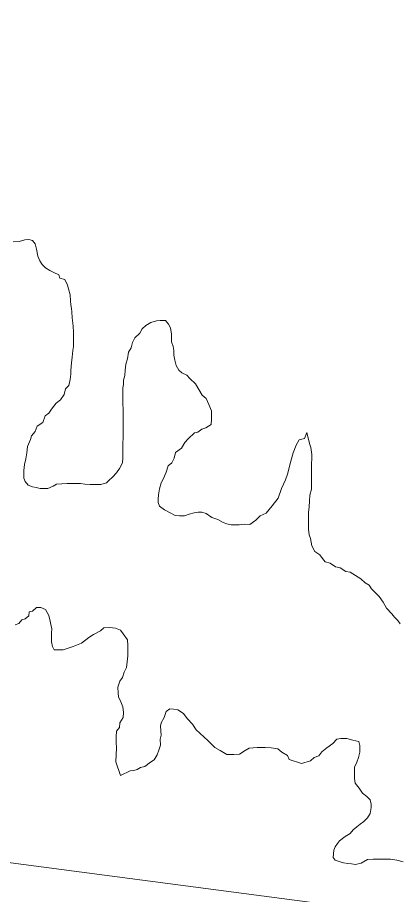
# Model space of a CAD drawing. Extents: x 553962 to 842807, y 8883888 to 9032388.
# Drawn here: x 802487 to 802710, y 9015586 to 9016099 of the extents above; entities that cross this region are included whole.
import ezdxf

# ---------------------------------------------------------------- set-up
doc = ezdxf.new("R2010")
doc.units = 0
doc.header["$LTSCALE"] = 200
for name, color, linetype, lineweight in [('23', 7, 'Continuous', 13), ('25', 7, 'Continuous', 13), ('57', 7, 'Continuous', 13), ('8', 7, 'Continuous', 13)]:
    doc.layers.add(name, color=color, linetype=linetype, lineweight=lineweight)

msp = doc.modelspace()

# ---------------------------------------------------------------- linework, layer by layer
at = {"layer": '23'}
for points in [[(802548.7, 9015869.4), (802548.6, 9015865.2), (802548.6, 9015861.9), (802548.6, 9015858.1), (802548.6, 9015854.9), (802548.5, 9015848.4), (802548.5, 9015844.6), (802548.5, 9015841.6), (802548.2, 9015838.6), (802546.5, 9015835.4), (802544.7, 9015832.7), (802542.3, 9015830.2), (802540.3, 9015828.4), (802538.9, 9015826.9), (802535.6, 9015825.9), (802532.3, 9015826), (802529.3, 9015826), (802526.1, 9015826.2), (802523.6, 9015826.5), (802520.6, 9015826.5), (802517.8, 9015826.6), (802515.8, 9015826.6), (802512.8, 9015826.3), (802509.6, 9015826.1), (802507.6, 9015825.1), (802504.6, 9015823.6), (802502.1, 9015823.7), (802500.1, 9015823.7), (802497.8, 9015824.2), (802495.6, 9015824.7), (802493.1, 9015825.5), (802491.3, 9015827.7), (802490.6, 9015829.7), (802490.6, 9015832), (802490.6, 9015834.2), (802490.9, 9015837.7), (802491.7, 9015841), (802492.2, 9015844.5), (802492.7, 9015848.2), (802494.5, 9015852.2), (802495, 9015854.5), (802497.1, 9015857), (802498.3, 9015860), (802501.6, 9015862.2), (802503.1, 9015866), (802505.1, 9015867.7), (802506.7, 9015869.9), (802509.4, 9015873.4), (802512, 9015875.4), (802514.2, 9015878.6), (802514.8, 9015881.9), (802516.8, 9015883.9), (802517.6, 9015887.4), (802518.1, 9015890.4), (802518.1, 9015892.6), (802518.4, 9015897.1), (802518.7, 9015900.4), (802519.2, 9015904.2), (802519.5, 9015906.7), (802519.5, 9015910.4), (802519.5, 9015912.9), (802519.5, 9015915.2), (802519.3, 9015918.2), (802519.1, 9015920.2), (802518.8, 9015923.4), (802518.6, 9015926.9), (802518.4, 9015928.9), (802518.1, 9015930.9), (802517.9, 9015933.2), (802517.7, 9015936.7), (802516.7, 9015940.2), (802516, 9015942.5), (802514.5, 9015945.7), (802511.5, 9015946.5), (802511, 9015948.5), (802508, 9015949.8), (802505.8, 9015951.1), (802503.3, 9015952.6), (802501.3, 9015954.6), (802499.8, 9015956.6), (802498.8, 9015959.4), (802497.9, 9015963.4), (802497.1, 9015966.6), (802495.7, 9015968.6), (802493.4, 9015969.2), (802491.2, 9015968.9), (802487.9, 9015967.9), (802484.4, 9015967.7)], [(802656, 9015856.3), (802654.6, 9015852.8), (802651.4, 9015852.1), (802649.8, 9015848.9), (802647.9, 9015844.5), (802647.9, 9015844.5), (802646.6, 9015839.7), (802646.6, 9015839.7), (802646.6, 9015839.7), (802644.7, 9015832), (802644.7, 9015832), (802643.4, 9015828.8), (802641.1, 9015823.7), (802639.2, 9015817.9), (802635.7, 9015813.5), (802632.2, 9015809.3), (802628.7, 9015807.7), (802626.1, 9015805.1), (802622.6, 9015802.6), (802619.5, 9015802.8), (802616.5, 9015802.4), (802614.5, 9015802.4), (802611.7, 9015802.4), (802609.2, 9015802.9), (802607, 9015803.7), (802604, 9015805.5), (802600.5, 9015806.7), (802597.2, 9015809), (802594.5, 9015809.8), (802592.5, 9015809.8), (802590.2, 9015809.5), (802587.2, 9015808.6), (802584.5, 9015807.6), (802581.5, 9015807.6), (802579, 9015807.9), (802576, 9015809.4), (802572.7, 9015811.2), (802569.8, 9015813.4), (802569, 9015815.4), (802569, 9015817.5), (802569.3, 9015820), (802569.8, 9015823.5), (802570.9, 9015827), (802572.1, 9015829.4), (802573.7, 9015833.2), (802574.9, 9015836.9), (802577, 9015838.7), (802578.5, 9015841.4), (802579.2, 9015844.7), (802582.8, 9015847.2), (802584.6, 9015850.6), (802586.6, 9015852.6), (802590.3, 9015856.1), (802592.3, 9015856.6), (802594.6, 9015858.3), (802596.9, 9015859.1), (802600.1, 9015861.1), (802600.2, 9015864.3), (802600.2, 9015866.3), (802600.2, 9015869.1), (802598.7, 9015872.8), (802597.2, 9015876.3), (802594.8, 9015878.1), (802592.8, 9015881.4), (802590.8, 9015884.7), (802587.6, 9015887.9), (802585.8, 9015889.9), (802582.9, 9015891.2), (802581.1, 9015892.8), (802579.6, 9015895.5), (802578.9, 9015898.7), (802578.2, 9015901.6), (802578.2, 9015904.2), (802577.9, 9015906.7), (802576.9, 9015909.3), (802576.8, 9015911.8), (802576.8, 9015913.8), (802576.3, 9015917.5), (802575.1, 9015919.6), (802573.3, 9015921.8), (802570.3, 9015921.8), (802568.1, 9015921.6), (802564.8, 9015920.6), (802561.8, 9015918.9), (802559.8, 9015916.9), (802558.3, 9015914.4), (802555.5, 9015911.7), (802554, 9015908.9), (802553.2, 9015905.9), (802551.7, 9015903.2), (802551.2, 9015899.4), (802550.1, 9015896.2), (802549.8, 9015892.7), (802549.6, 9015889.7), (802548.8, 9015886.9), (802548.8, 9015884.4), (802548.5, 9015882.4), (802548.5, 9015879.4), (802548.5, 9015876.7), (802548.5, 9015873.7), (802548.7, 9015869.4)], [(802710.5, 9015744.5), (802709.1, 9015746.5), (802707.3, 9015748.5), (802705.6, 9015750.5), (802702.6, 9015753.8), (802700.6, 9015757.3), (802698.2, 9015760.6), (802696.2, 9015762.6), (802693.7, 9015765.1), (802692.5, 9015767.1), (802690, 9015768.6), (802687.5, 9015770.9), (802684.5, 9015772.9), (802681.3, 9015774.7), (802678.8, 9015775.2), (802675.5, 9015777.2), (802672.8, 9015777.8), (802669.6, 9015780), (802666.6, 9015780.8), (802665.1, 9015782.8), (802663.6, 9015784.8), (802660.6, 9015786.9), (802658.9, 9015790.1), (802658.2, 9015794.4), (802657.4, 9015796.6), (802656.9, 9015799.9), (802657, 9015802.4), (802657, 9015806.2), (802657, 9015809.7), (802657.3, 9015812.9), (802657.6, 9015816.2), (802657.8, 9015819.7), (802658.6, 9015823.2), (802658.7, 9015826.4), (802658.7, 9015828.4), (802658.7, 9015830.4), (802658.7, 9015832.4), (802658.7, 9015834.4), (802658.7, 9015837.7), (802658.8, 9015841.5), (802658.8, 9015843.5), (802658.3, 9015847.5), (802657.6, 9015850), (802656, 9015856.3)]]:
    msp.add_lwpolyline(points, dxfattribs=at)
at = {"layer": '25'}
for points in [[(802548.7, 9015869.4), (802548.6, 9015865.2), (802548.6, 9015861.9), (802548.6, 9015858.1), (802548.6, 9015854.9), (802548.5, 9015848.4), (802548.5, 9015844.6), (802548.5, 9015841.6), (802548.2, 9015838.6), (802546.5, 9015835.4), (802544.7, 9015832.7), (802542.3, 9015830.2), (802540.3, 9015828.4), (802538.9, 9015826.9), (802535.6, 9015825.9), (802532.3, 9015826), (802529.3, 9015826), (802526.1, 9015826.2), (802523.6, 9015826.5), (802520.6, 9015826.5), (802517.8, 9015826.6), (802515.8, 9015826.6), (802512.8, 9015826.3), (802509.6, 9015826.1), (802507.6, 9015825.1), (802504.6, 9015823.6), (802502.1, 9015823.7), (802500.1, 9015823.7), (802497.8, 9015824.2), (802495.6, 9015824.7), (802493.1, 9015825.5), (802491.3, 9015827.7), (802490.6, 9015829.7), (802490.6, 9015832), (802490.6, 9015834.2), (802490.9, 9015837.7), (802491.7, 9015841), (802492.2, 9015844.5), (802492.7, 9015848.2), (802494.5, 9015852.2), (802495, 9015854.5), (802497.1, 9015857), (802498.3, 9015860), (802501.6, 9015862.2), (802503.1, 9015866), (802505.1, 9015867.7), (802506.7, 9015869.9), (802509.4, 9015873.4), (802512, 9015875.4), (802514.2, 9015878.6), (802514.8, 9015881.9), (802516.8, 9015883.9), (802517.6, 9015887.4), (802518.1, 9015890.4), (802518.1, 9015892.6), (802518.4, 9015897.1), (802518.7, 9015900.4), (802519.2, 9015904.2), (802519.5, 9015906.7), (802519.5, 9015910.4), (802519.5, 9015912.9), (802519.5, 9015915.2), (802519.3, 9015918.2), (802519.1, 9015920.2), (802518.8, 9015923.4), (802518.6, 9015926.9), (802518.4, 9015928.9), (802518.1, 9015930.9), (802517.9, 9015933.2), (802517.7, 9015936.7), (802516.7, 9015940.2), (802516, 9015942.5), (802514.5, 9015945.7), (802511.5, 9015946.5), (802511, 9015948.5), (802508, 9015949.8), (802505.8, 9015951.1), (802503.3, 9015952.6), (802501.3, 9015954.6), (802499.8, 9015956.6), (802498.8, 9015959.4), (802497.9, 9015963.4), (802497.1, 9015966.6), (802495.7, 9015968.6), (802493.4, 9015969.2), (802491.2, 9015968.9), (802487.9, 9015967.9), (802484.4, 9015967.7)], [(802656, 9015856.3), (802654.6, 9015852.8), (802651.4, 9015852.1), (802649.8, 9015848.9), (802647.9, 9015844.5), (802647.9, 9015844.5), (802646.6, 9015839.7), (802646.6, 9015839.7), (802646.6, 9015839.7), (802644.7, 9015832), (802644.7, 9015832), (802643.4, 9015828.8), (802641.1, 9015823.7), (802639.2, 9015817.9), (802635.7, 9015813.5), (802632.2, 9015809.3), (802628.7, 9015807.7), (802626.1, 9015805.1), (802622.6, 9015802.6), (802619.5, 9015802.8), (802616.5, 9015802.4), (802614.5, 9015802.4), (802611.7, 9015802.4), (802609.2, 9015802.9), (802607, 9015803.7), (802604, 9015805.5), (802600.5, 9015806.7), (802597.2, 9015809), (802594.5, 9015809.8), (802592.5, 9015809.8), (802590.2, 9015809.5), (802587.2, 9015808.6), (802584.5, 9015807.6), (802581.5, 9015807.6), (802579, 9015807.9), (802576, 9015809.4), (802572.7, 9015811.2), (802569.8, 9015813.4), (802569, 9015815.4), (802569, 9015817.5), (802569.3, 9015820), (802569.8, 9015823.5), (802570.9, 9015827), (802572.1, 9015829.4), (802573.7, 9015833.2), (802574.9, 9015836.9), (802577, 9015838.7), (802578.5, 9015841.4), (802579.2, 9015844.7), (802582.8, 9015847.2), (802584.6, 9015850.6), (802586.6, 9015852.6), (802590.3, 9015856.1), (802592.3, 9015856.6), (802594.6, 9015858.3), (802596.9, 9015859.1), (802600.1, 9015861.1), (802600.2, 9015864.3), (802600.2, 9015866.3), (802600.2, 9015869.1), (802598.7, 9015872.8), (802597.2, 9015876.3), (802594.8, 9015878.1), (802592.8, 9015881.4), (802590.8, 9015884.7), (802587.6, 9015887.9), (802585.8, 9015889.9), (802582.9, 9015891.2), (802581.1, 9015892.8), (802579.6, 9015895.5), (802578.9, 9015898.7), (802578.2, 9015901.6), (802578.2, 9015904.2), (802577.9, 9015906.7), (802576.9, 9015909.3), (802576.8, 9015911.8), (802576.8, 9015913.8), (802576.3, 9015917.5), (802575.1, 9015919.6), (802573.3, 9015921.8), (802570.3, 9015921.8), (802568.1, 9015921.6), (802564.8, 9015920.6), (802561.8, 9015918.9), (802559.8, 9015916.9), (802558.3, 9015914.4), (802555.5, 9015911.7), (802554, 9015908.9), (802553.2, 9015905.9), (802551.7, 9015903.2), (802551.2, 9015899.4), (802550.1, 9015896.2), (802549.8, 9015892.7), (802549.6, 9015889.7), (802548.8, 9015886.9), (802548.8, 9015884.4), (802548.5, 9015882.4), (802548.5, 9015879.4), (802548.5, 9015876.7), (802548.5, 9015873.7), (802548.7, 9015869.4)], [(802710.5, 9015744.5), (802709.1, 9015746.5), (802707.3, 9015748.5), (802705.6, 9015750.5), (802702.6, 9015753.8), (802700.6, 9015757.3), (802698.2, 9015760.6), (802696.2, 9015762.6), (802693.7, 9015765.1), (802692.5, 9015767.1), (802690, 9015768.6), (802687.5, 9015770.9), (802684.5, 9015772.9), (802681.3, 9015774.7), (802678.8, 9015775.2), (802675.5, 9015777.2), (802672.8, 9015777.8), (802669.6, 9015780), (802666.6, 9015780.8), (802665.1, 9015782.8), (802663.6, 9015784.8), (802660.6, 9015786.9), (802658.9, 9015790.1), (802658.2, 9015794.4), (802657.4, 9015796.6), (802656.9, 9015799.9), (802657, 9015802.4), (802657, 9015806.2), (802657, 9015809.7), (802657.3, 9015812.9), (802657.6, 9015816.2), (802657.8, 9015819.7), (802658.6, 9015823.2), (802658.7, 9015826.4), (802658.7, 9015828.4), (802658.7, 9015830.4), (802658.7, 9015832.4), (802658.7, 9015834.4), (802658.7, 9015837.7), (802658.8, 9015841.5), (802658.8, 9015843.5), (802658.3, 9015847.5), (802657.6, 9015850), (802656, 9015856.3)], [(802485.4, 9015744), (802487.6, 9015744.7), (802489.4, 9015747), (802491.4, 9015747.5), (802493.4, 9015749.2), (802493.7, 9015751.5), (802495.7, 9015751.9), (802498, 9015754.2), (802500.5, 9015754.2), (802503.2, 9015752.9), (802505.2, 9015749.4), (802505.9, 9015746.1), (802506.4, 9015744.1), (802506.9, 9015741.6), (802506.8, 9015739.3), (802506.8, 9015736.1), (802506.8, 9015734.1), (802507.3, 9015731.3), (802508.3, 9015729.3), (802510.5, 9015729.3), (802513.5, 9015729.3), (802519.4, 9015731.4), (802519.4, 9015731.4), (802519.4, 9015731.4), (802524.3, 9015733.2), (802528.6, 9015736.5), (802531.3, 9015738.4), (802535.4, 9015740.4), (802537.4, 9015742.2), (802540.6, 9015742.4), (802544.1, 9015742.1), (802547.1, 9015740.8), (802548.6, 9015738.8), (802551.1, 9015735.3), (802551.3, 9015732), (802551.3, 9015728.5), (802551.3, 9015725.8), (802551, 9015722.3), (802550.5, 9015719), (802549.2, 9015716.3), (802548.2, 9015713.3), (802546.6, 9015711), (802545.4, 9015707.6), (802545.6, 9015704), (802545.8, 9015702), (802547.3, 9015699), (802548.5, 9015696), (802548.8, 9015692.8), (802548.7, 9015689.8), (802546.7, 9015686.8), (802546.4, 9015684), (802544.7, 9015681.8), (802544.6, 9015678.5), (802544.6, 9015675.3), (802544.8, 9015672.2), (802544.4, 9015663.9), (802544.4, 9015663.9), (802547.1, 9015655.9), (802547.1, 9015655.9)], [(802547.1, 9015655.9), (802552.6, 9015658.6), (802554.8, 9015658.9), (802556.8, 9015659.4), (802558.8, 9015660.6), (802561.3, 9015661.3), (802564.6, 9015663.8), (802566.8, 9015665.2), (802568.5, 9015668), (802569.4, 9015670.7), (802570.5, 9015673.6), (802570.3, 9015677.1), (802570.9, 9015679.5), (802570.5, 9015684.8), (802570.5, 9015684.8), (802570.8, 9015686.8), (802572.6, 9015689.8), (802573.8, 9015693.3), (802575.9, 9015695), (802578.1, 9015694.8), (802580.6, 9015694.3), (802583.8, 9015692.2), (802586.1, 9015689.2), (802589.1, 9015685.9), (802591.3, 9015682.7), (802593.5, 9015680.7), (802596, 9015678.4), (802598, 9015676.4), (802600.2, 9015674.3), (802602.2, 9015672.3), (802605.4, 9015670.6), (802609.2, 9015668.3), (802611.2, 9015668.3), (802613.2, 9015668.3), (802616.7, 9015668.5), (802619.9, 9015670.5), (802622.2, 9015672), (802627, 9015672.4), (802631.7, 9015672.4), (802635.2, 9015672.1), (802639, 9015671.6), (802641.4, 9015669.6), (802644.7, 9015667.6), (802645.7, 9015665.3), (802652.9, 9015663)], [(802652.9, 9015663), (802658.2, 9015664.5), (802660.2, 9015666.4), (802662.9, 9015667.4), (802664.7, 9015669.7), (802667.7, 9015672.2), (802667.7, 9015672.2), (802671.2, 9015674.6), (802673.5, 9015677.1), (802675.8, 9015677.6), (802679.3, 9015677.6), (802682.8, 9015676.6), (802686.3, 9015675.8), (802687, 9015673.5), (802687, 9015671.5), (802687, 9015669.5), (802686.2, 9015666.5), (802685.2, 9015663.8), (802683.9, 9015660.8), (802683.9, 9015657.8), (802683.8, 9015654.3), (802684.3, 9015651.5), (802686.6, 9015648.5), (802688.5, 9015645.7), (802691, 9015643.7), (802693, 9015641.7), (802693.5, 9015639.2), (802693.5, 9015637.2), (802692.9, 9015633.7), (802691.4, 9015631.2), (802689.2, 9015629), (802687.1, 9015627.5), (802685.1, 9015626), (802683.1, 9015624.2), (802681.3, 9015622), (802678.3, 9015620.3), (802675.1, 9015617.8), (802673.9, 9015616.3), (802672.6, 9015614.3), (802671.8, 9015612.3), (802671.5, 9015610.1), (802671.4, 9015608), (802672.5, 9015606.4), (802675.5, 9015605.5), (802677.4, 9015605), (802679.9, 9015604.6), (802682.1, 9015604.4), (802684.5, 9015603.9), (802687.7, 9015604.7), (802691.5, 9015606.9), (802694.7, 9015607.1), (802697, 9015607.1), (802699.2, 9015607.1), (802702.8, 9015607.1), (802704.8, 9015607.1), (802708.5, 9015606.5), (802712.2, 9015605.5)]]:
    msp.add_lwpolyline(points, dxfattribs=at)
at = {"layer": '57'}
for points in [[(802484.4, 9015967.7), (802487.9, 9015967.9), (802491.2, 9015968.9), (802493.4, 9015969.2), (802495.7, 9015968.6), (802497.1, 9015966.6), (802497.9, 9015963.4), (802498.8, 9015959.4), (802499.8, 9015956.6), (802501.3, 9015954.6), (802503.3, 9015952.6), (802505.8, 9015951.1), (802508, 9015949.8), (802511, 9015948.5), (802511.5, 9015946.5), (802514.5, 9015945.7), (802516, 9015942.5), (802516.7, 9015940.2), (802517.7, 9015936.7), (802517.9, 9015933.2), (802518.1, 9015930.9), (802518.4, 9015928.9), (802518.6, 9015926.9), (802518.8, 9015923.4), (802519.1, 9015920.2), (802519.3, 9015918.2), (802519.5, 9015915.2), (802519.5, 9015912.9), (802519.5, 9015910.4), (802519.5, 9015906.7), (802519.2, 9015904.2), (802518.7, 9015900.4), (802518.4, 9015897.1), (802518.1, 9015892.6), (802518.1, 9015890.4), (802517.6, 9015887.4), (802516.8, 9015883.9), (802514.8, 9015881.9), (802514.2, 9015878.6), (802512, 9015875.4), (802509.4, 9015873.4), (802506.7, 9015869.9), (802505.1, 9015867.7), (802503.1, 9015866), (802501.6, 9015862.2), (802498.3, 9015860), (802497.1, 9015857), (802495, 9015854.5), (802494.5, 9015852.2), (802492.7, 9015848.2), (802492.2, 9015844.5), (802491.7, 9015841), (802490.9, 9015837.7), (802490.6, 9015834.2), (802490.6, 9015832), (802490.6, 9015829.7), (802491.3, 9015827.7), (802493.1, 9015825.5), (802495.6, 9015824.7), (802497.8, 9015824.2), (802500.1, 9015823.7), (802502.1, 9015823.7), (802504.6, 9015823.6), (802507.6, 9015825.1), (802509.6, 9015826.1), (802512.8, 9015826.3), (802515.8, 9015826.6), (802517.8, 9015826.6), (802520.6, 9015826.5), (802523.6, 9015826.5), (802526.1, 9015826.2), (802529.3, 9015826), (802532.3, 9015826), (802535.6, 9015825.9), (802538.9, 9015826.9), (802540.3, 9015828.4), (802542.3, 9015830.2), (802544.7, 9015832.7), (802546.5, 9015835.4), (802548.2, 9015838.6), (802548.5, 9015841.6), (802548.5, 9015844.6), (802548.5, 9015848.4), (802548.6, 9015854.9), (802548.6, 9015858.1), (802548.6, 9015861.9), (802548.6, 9015865.2), (802548.7, 9015869.4)], [(802548.7, 9015869.4), (802548.5, 9015873.7), (802548.5, 9015876.7), (802548.5, 9015879.4), (802548.5, 9015882.4), (802548.8, 9015884.4), (802548.8, 9015886.9), (802549.6, 9015889.7), (802549.8, 9015892.7), (802550.1, 9015896.2), (802551.2, 9015899.4), (802551.7, 9015903.2), (802553.2, 9015905.9), (802554, 9015908.9), (802555.5, 9015911.7), (802558.3, 9015914.4), (802559.8, 9015916.9), (802561.8, 9015918.9), (802564.8, 9015920.6), (802568.1, 9015921.6), (802570.3, 9015921.8), (802573.3, 9015921.8), (802575.1, 9015919.6), (802576.3, 9015917.5), (802576.8, 9015913.8), (802576.8, 9015911.8), (802576.9, 9015909.3), (802577.9, 9015906.7), (802578.2, 9015904.2), (802578.2, 9015901.6), (802578.9, 9015898.7), (802579.6, 9015895.5), (802581.1, 9015892.8), (802582.9, 9015891.2), (802585.8, 9015889.9), (802587.6, 9015887.9), (802590.8, 9015884.7), (802592.8, 9015881.4), (802594.8, 9015878.1), (802597.2, 9015876.3), (802598.7, 9015872.8), (802600.2, 9015869.1), (802600.2, 9015866.3), (802600.2, 9015864.3), (802600.1, 9015861.1), (802596.9, 9015859.1), (802594.6, 9015858.3), (802592.3, 9015856.6), (802590.3, 9015856.1), (802586.6, 9015852.6), (802584.6, 9015850.6), (802582.8, 9015847.2), (802579.2, 9015844.7), (802578.5, 9015841.4), (802577, 9015838.7), (802574.9, 9015836.9), (802573.7, 9015833.2), (802572.1, 9015829.4), (802570.9, 9015827), (802569.8, 9015823.5), (802569.3, 9015820), (802569, 9015817.5), (802569, 9015815.4), (802569.8, 9015813.4), (802572.7, 9015811.2), (802576, 9015809.4), (802579, 9015807.9), (802581.5, 9015807.6), (802584.5, 9015807.6), (802587.2, 9015808.6), (802590.2, 9015809.5), (802592.5, 9015809.8), (802594.5, 9015809.8), (802597.2, 9015809), (802600.5, 9015806.7), (802604, 9015805.5), (802607, 9015803.7), (802609.2, 9015802.9), (802611.7, 9015802.4), (802614.5, 9015802.4), (802616.5, 9015802.4), (802619.5, 9015802.8), (802622.6, 9015802.6), (802626.1, 9015805.1), (802628.7, 9015807.7), (802632.2, 9015809.3), (802635.7, 9015813.5), (802639.2, 9015817.9), (802641.1, 9015823.7), (802643.4, 9015828.8), (802644.7, 9015832), (802644.7, 9015832), (802646.6, 9015839.7), (802646.6, 9015839.7), (802646.6, 9015839.7), (802647.9, 9015844.5), (802647.9, 9015844.5), (802649.8, 9015848.9), (802651.4, 9015852.1), (802654.6, 9015852.8), (802656, 9015856.3)], [(802656, 9015856.3), (802657.6, 9015850), (802658.3, 9015847.5), (802658.8, 9015843.5), (802658.8, 9015841.5), (802658.7, 9015837.7), (802658.7, 9015834.4), (802658.7, 9015832.4), (802658.7, 9015830.4), (802658.7, 9015828.4), (802658.7, 9015826.4), (802658.6, 9015823.2), (802657.8, 9015819.7), (802657.6, 9015816.2), (802657.3, 9015812.9), (802657, 9015809.7), (802657, 9015806.2), (802657, 9015802.4), (802656.9, 9015799.9), (802657.4, 9015796.6), (802658.2, 9015794.4), (802658.9, 9015790.1), (802660.6, 9015786.9), (802663.6, 9015784.8), (802665.1, 9015782.8), (802666.6, 9015780.8), (802669.6, 9015780), (802672.8, 9015777.8), (802675.5, 9015777.2), (802678.8, 9015775.2), (802681.3, 9015774.7), (802684.5, 9015772.9), (802687.5, 9015770.9), (802690, 9015768.6), (802692.5, 9015767.1), (802693.7, 9015765.1), (802696.2, 9015762.6), (802698.2, 9015760.6), (802700.6, 9015757.3), (802702.6, 9015753.8), (802705.6, 9015750.5), (802707.3, 9015748.5), (802709.1, 9015746.5), (802710.5, 9015744.5)]]:
    msp.add_lwpolyline(points, dxfattribs=at)
at = {"layer": '8'}
msp.add_lwpolyline([(807863, 9013365.6), (806375.7, 9013549.4), (805081, 9014678.6), (804206.1, 9014556), (803029.2, 9015533.3), (802153.2, 9015648.2), (800772.1, 9016890), (800150.9, 9016837.5), (799626, 9017152.6), (799136.1, 9016706.2), (798996.1, 9016863.7), (798789.9, 9016829.7), (799043.9, 9017229.2), (799176.2, 9018243.5), (799984.5, 9018661.7), (800520.4, 9019713.2), (801995.9, 9020193.7), (803643.6, 9022143.4), (803727.1, 9023006.9), (804130.8, 9023299.4), (804604.1, 9023550.1), (805264.2, 9022690.6), (805660, 9021660.8), (806914.8, 9022268.8)], dxfattribs=at)

doc.saveas('drawing.dxf')
